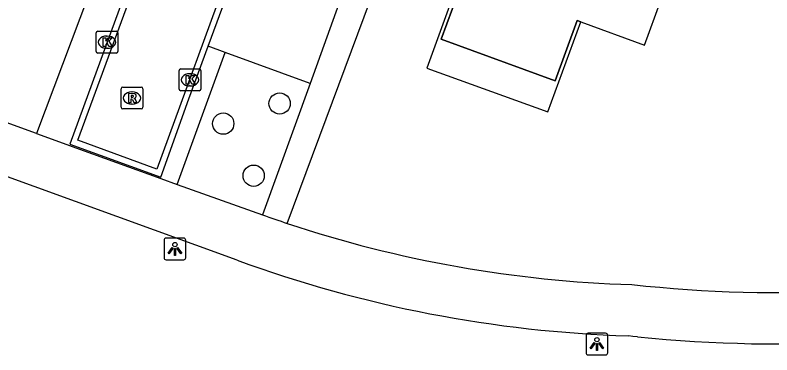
# Model space of a CAD drawing. Extents: x 155275 to 156263, y 382654 to 383635.
# Drawn here: x 155952.07 to 155986.87, y 382833.07 to 382848.7 of the extents above; entities that cross this region are included whole.
import ezdxf

# ---------------------------------------------------------------- set-up
doc = ezdxf.new("R2010")
doc.units = 0
for name, color, linetype in [('IMGEO_Boom', 7, 'Continuous'), ('IMGEO_Kolk', 7, 'Continuous'), ('IMGEO_Lichtpunt', 7, 'Continuous'), ('IMGEO_Pand', 7, 'Continuous'), ('IMGEO_Pand_overbouw', 7, 'Continuous'), ('IMGEO_Parkeervlak_open', 7, 'Continuous'), ('IMGEO_Rijbaan_lokaal_gesloten', 7, 'Continuous'), ('IMGEO_Rioolput', 7, 'Continuous'), ('IMGEO_Voetpad_open', 7, 'Continuous')]:
    doc.layers.add(name, color=color, linetype=linetype)

msp = doc.modelspace()

# ---------------------------------------------------------------- linework, layer by layer
at = {"layer": 'IMGEO_Boom'}
for centre in [(155964.232, 382844.635), (155961.64, 382843.711), (155963.04, 382841.313)]:
    msp.add_circle(centre, 0.489, dxfattribs=at)
at = {"layer": 'IMGEO_Kolk'}
for p, q in [((155955.791, 382847.028), (155955.791, 382847.88)), ((155955.866, 382847.954), (155956.718, 382847.954)), ((155956.279, 382847.734), (155956.304, 382847.734)), ((155956.792, 382847.88), (155956.792, 382847.028)), ((155956.302, 382847.174), (155956.277, 382847.174)), ((155956.718, 382846.954), (155955.866, 382846.954)), ((155959.609, 382845.298), (155959.609, 382846.15)), ((155959.684, 382846.224), (155960.536, 382846.224)), ((155960.097, 382846.004), (155960.122, 382846.004)), ((155960.61, 382846.15), (155960.61, 382845.298)), ((155960.12, 382845.444), (155960.095, 382845.444)), ((155960.536, 382845.224), (155959.684, 382845.224))]:
    msp.add_line(p, q, dxfattribs=at)
for points in [[(155955.791, 382847.028), (155955.791, 382847.88)], [(155955.866, 382847.954), (155956.718, 382847.954)], [(155956.792, 382847.88), (155956.792, 382847.028)], [(155956.112, 382847.654), (155956.235, 382847.654), (155956.235, 382847.503), (155956.365, 382847.654), (155956.529, 382847.654), (155956.383, 382847.503), (155956.536, 382847.254), (155956.384, 382847.254), (155956.299, 382847.418), (155956.235, 382847.351), (155956.235, 382847.254), (155956.112, 382847.254), (155956.112, 382847.654)], [(155956.718, 382846.954), (155955.866, 382846.954)], [(155959.609, 382845.298), (155959.609, 382846.15)], [(155959.684, 382846.224), (155960.536, 382846.224)], [(155960.61, 382846.15), (155960.61, 382845.298)], [(155959.93, 382845.924), (155960.053, 382845.924), (155960.053, 382845.773), (155960.183, 382845.924), (155960.347, 382845.924), (155960.201, 382845.773), (155960.354, 382845.524), (155960.202, 382845.524), (155960.117, 382845.688), (155960.053, 382845.621), (155960.053, 382845.524), (155959.93, 382845.524), (155959.93, 382845.924)], [(155960.536, 382845.224), (155959.684, 382845.224)]]:
    msp.add_lwpolyline(points, dxfattribs=at)
for centre, start, end in [((155955.868, 382847.878), 91.552, 178.448), ((155955.868, 382847.878), 91.552, 178.448), ((155956.716, 382847.878), 1.552, 88.448), ((155956.716, 382847.878), 1.552, 88.448), ((155955.868, 382847.03), 181.552, 268.448), ((155955.868, 382847.03), 181.552, 268.448), ((155956.716, 382847.03), 271.552, 358.448), ((155956.716, 382847.03), 271.552, 358.448), ((155959.686, 382846.148), 91.552, 178.448), ((155959.686, 382846.148), 91.552, 178.448), ((155960.534, 382846.148), 1.552, 88.448), ((155960.534, 382846.148), 1.552, 88.448), ((155959.686, 382845.3), 181.552, 268.448), ((155959.686, 382845.3), 181.552, 268.448), ((155960.534, 382845.3), 271.552, 358.448), ((155960.534, 382845.3), 271.552, 358.448)]:
    msp.add_arc(centre, 0.0765, start, end, dxfattribs=at)
for centre, major_axis, ratio, start_param, end_param in [((155956.278, 382847.454), (-0.387, 0.002), 0.722429, 4.712389, 7.853982), ((155956.303, 382847.454), (-0.39, 0.002), 0.717154, 1.570796, 4.712389), ((155960.096, 382845.724), (-0.387, 0.002), 0.722429, 4.712389, 7.853982), ((155960.121, 382845.724), (-0.39, 0.002), 0.717154, 1.570796, 4.712389)]:
    msp.add_ellipse(centre, major_axis=major_axis, ratio=ratio, start_param=start_param, end_param=end_param, dxfattribs=at)
at = {"layer": 'IMGEO_Lichtpunt'}
for p, q in [((155958.919, 382838.348), (155958.919, 382837.541)), ((155958.919, 382838.348), (155958.919, 382837.541)), ((155959.821, 382838.443), (155959.013, 382838.443)), ((155959.821, 382838.443), (155959.013, 382838.443)), ((155959.915, 382837.541), (155959.915, 382838.348)), ((155959.915, 382837.541), (155959.915, 382838.348)), ((155959.013, 382837.447), (155959.821, 382837.447)), ((155959.013, 382837.447), (155959.821, 382837.447)), ((155978.322, 382833.976), (155978.322, 382833.169)), ((155978.322, 382833.976), (155978.322, 382833.169)), ((155979.224, 382834.071), (155978.416, 382834.071)), ((155979.224, 382834.071), (155978.416, 382834.071)), ((155979.318, 382833.169), (155979.318, 382833.976)), ((155979.318, 382833.169), (155979.318, 382833.976)), ((155978.416, 382833.075), (155979.224, 382833.075)), ((155978.416, 382833.075), (155979.224, 382833.075))]:
    msp.add_line(p, q, dxfattribs=at)
for points in [[(155959.293, 382838.012), (155959.332, 382837.984), (155959.144, 382837.722), (155959.106, 382837.749), (155959.293, 382838.012)], [(155959.395, 382837.964), (155959.442, 382837.964), (155959.442, 382837.642), (155959.395, 382837.642), (155959.395, 382837.964)], [(155959.505, 382837.984), (155959.543, 382838.011), (155959.73, 382837.749), (155959.691, 382837.721), (155959.505, 382837.984)], [(155978.696, 382833.64), (155978.735, 382833.612), (155978.547, 382833.35), (155978.509, 382833.377), (155978.696, 382833.64)], [(155978.798, 382833.592), (155978.845, 382833.592), (155978.845, 382833.27), (155978.798, 382833.27), (155978.798, 382833.592)], [(155978.908, 382833.612), (155978.946, 382833.639), (155979.133, 382833.377), (155979.094, 382833.349), (155978.908, 382833.612)]]:
    msp.add_lwpolyline(points, dxfattribs=at)
for centre in [(155959.418, 382838.146), (155978.821, 382833.774)]:
    msp.add_circle(centre, 0.0994, dxfattribs=at)
for centre, start, end in [((155959.013, 382838.348), 90, 180), ((155959.013, 382838.348), 90, 180), ((155959.821, 382838.348), 0, 90), ((155959.821, 382838.348), 0, 90), ((155959.013, 382837.541), 180, 270), ((155959.013, 382837.541), 180, 270), ((155959.821, 382837.541), 270, 0), ((155959.821, 382837.541), 270, 360), ((155978.416, 382833.976), 90, 180), ((155978.416, 382833.976), 90, 180), ((155979.224, 382833.976), 0, 90), ((155979.224, 382833.976), 0, 90), ((155978.416, 382833.169), 180, 270), ((155978.416, 382833.169), 180, 270), ((155979.224, 382833.169), 270, 0), ((155979.224, 382833.169), 270, 360)]:
    msp.add_arc(centre, 0.0946, start, end, dxfattribs=at)
at = {"layer": 'IMGEO_Pand'}
msp.add_lwpolyline([(155987.091, 382861.696), (155980.304, 382864.165), (155979.92, 382863.141), (155978.396, 382858.899), (155975.919, 382859.792), (155975.584, 382858.88), (155976.476, 382858.552), (155975.721, 382856.471), (155974.831, 382856.791), (155972.532, 382850.498), (155972.701, 382850.436), (155971.664, 382847.599), (155976.905, 382845.683), (155977.918, 382848.454), (155978.087, 382848.392), (155981.017, 382847.321), (155981.766, 382849.369), (155982.537, 382849.087), (155987.091, 382861.696)], dxfattribs=at)
at = {"layer": 'IMGEO_Pand_overbouw'}
msp.add_lwpolyline([(155978.087, 382848.392), (155977.918, 382848.454), (155976.905, 382845.683), (155971.664, 382847.599), (155972.701, 382850.436), (155972.532, 382850.498), (155971.001, 382846.267), (155976.573, 382844.25)], close=True, dxfattribs=at)
at = {"layer": 'IMGEO_Parkeervlak_open'}
msp.add_lwpolyline([(155965.636, 382845.562), (155961.734, 382846.986)], dxfattribs=at)
at = {"layer": 'IMGEO_Rijbaan_lokaal_gesloten'}
for points in [[(155969.457, 382871.551), (155967.837, 382867.094), (155962.122, 382851.322), (155958.59, 382841.612), (155954.959, 382842.941), (155959.506, 382855.342), (155964.283, 382868.38), (155965.905, 382872.862)], [(155964.126, 382868.839), (155963.908, 382868.207), (155955.606, 382845.573), (155954.586, 382842.763), (155958.768, 382841.242), (155960.06, 382844.842), (155960.952, 382847.272)], [(155960.952, 382847.272), (155962.4, 382851.219), (155962.651, 382851.913)]]:
    msp.add_lwpolyline(points, dxfattribs=at)
at = {"layer": 'IMGEO_Rioolput'}
for p, q in [((155956.942, 382844.461), (155956.942, 382845.313)), ((155957.017, 382845.387), (155957.869, 382845.387)), ((155957.943, 382845.313), (155957.943, 382844.461)), ((155957.43, 382845.167), (155957.455, 382845.167)), ((155957.453, 382844.607), (155957.428, 382844.607)), ((155957.869, 382844.387), (155957.017, 382844.387))]:
    msp.add_line(p, q, dxfattribs=at)
for points in [[(155956.942, 382844.461), (155956.942, 382845.313)], [(155957.017, 382845.387), (155957.869, 382845.387)], [(155957.943, 382845.313), (155957.943, 382844.461)], [(155957.531, 382845.085), (155957.279, 382845.087), (155957.279, 382844.687)], [(155957.457, 382845.006), (155957.403, 382845.006), (155957.403, 382844.925)], [(155957.403, 382844.925), (155957.455, 382844.925)], [(155957.279, 382844.687), (155957.403, 382844.687), (155957.403, 382844.849), (155957.414, 382844.849)], [(155957.461, 382844.82), (155957.532, 382844.687), (155957.672, 382844.687), (155957.607, 382844.813)], [(155957.869, 382844.387), (155957.017, 382844.387)]]:
    msp.add_lwpolyline(points, dxfattribs=at)
for centre, radius, start, end in [((155957.019, 382845.311), 0.0765, 91.552, 178.448), ((155957.019, 382845.311), 0.0765, 91.552, 178.448), ((155957.867, 382845.311), 0.0765, 1.552, 88.448), ((155957.867, 382845.311), 0.0765, 1.552, 88.448), ((155957.439, 382845.114), 0.19, 274.7715, 282.9687), ((155957.463, 382844.91), 0.0964, 77.0061, 93.1865), ((155957.477, 382844.967), 0.0378, 276.6634, 79.6772), ((155957.53, 382844.975), 0.109, 350.3612, 89.416), ((155957.528, 382844.975), 0.112, 277.5842, 350.9817), ((155957.413, 382844.796), 0.0533, 26.0293, 88.6989), ((155957.512, 382844.76), 0.108, 29.5134, 73.7905), ((155957.019, 382844.463), 0.0765, 181.552, 268.448), ((155957.019, 382844.463), 0.0765, 181.552, 268.448), ((155957.867, 382844.463), 0.0765, 271.552, 358.448), ((155957.867, 382844.463), 0.0765, 271.552, 358.448)]:
    msp.add_arc(centre, radius, start, end, dxfattribs=at)
for centre, major_axis, ratio, start_param, end_param in [((155957.429, 382844.887), (-0.387, 0.002), 0.722429, 4.712389, 7.853982), ((155957.454, 382844.887), (-0.39, 0.002), 0.717154, 1.570796, 4.712389)]:
    msp.add_ellipse(centre, major_axis=major_axis, ratio=ratio, start_param=start_param, end_param=end_param, dxfattribs=at)
at = {"layer": 'IMGEO_Voetpad_open'}
for points in [[(155953.058, 382843.257), (155866.062, 382874.889)], [(155962.277, 382837.428), (155865.28, 382872.649), (155863.949, 382873.132)], [(155962.877, 382868.971), (155959.029, 382859.144), (155953.058, 382843.257)], [(155964.586, 382839.123), (155975.249, 382867.763)], [(155967.312, 382850.22), (155965.636, 382845.562)], [(155961.734, 382846.986), (155960.952, 382847.272)], [(155959.518, 382840.914), (155961.734, 382846.986)], [(155965.636, 382845.562), (155963.446, 382839.517)], [(155953.058, 382843.257), (155954.45, 382842.751), (155954.694, 382842.662), (155958.763, 382841.182), (155959.518, 382840.914)], [(155959.518, 382840.914), (155963.446, 382839.517)], [(155980.695, 382833.905), (155980.481, 382833.927), (155980.268, 382833.95)]]:
    msp.add_lwpolyline(points, dxfattribs=at)
for centre, radius, start, end in [((155987.192, 382897.947), 62.009, 263.74156, 301.41848), ((155987.19, 382897.956), 64.379, 264.20988, 301.40199), ((155973.408, 382866.495), 28.759, 249.7325, 252.1357), ((155982.063, 382891.496), 55.212, 251.5461, 268.3072), ((155982.065, 382891.518), 57.596, 249.90548, 268.21174)]:
    msp.add_arc(centre, radius, start, end, dxfattribs=at)

doc.saveas('drawing.dxf')
